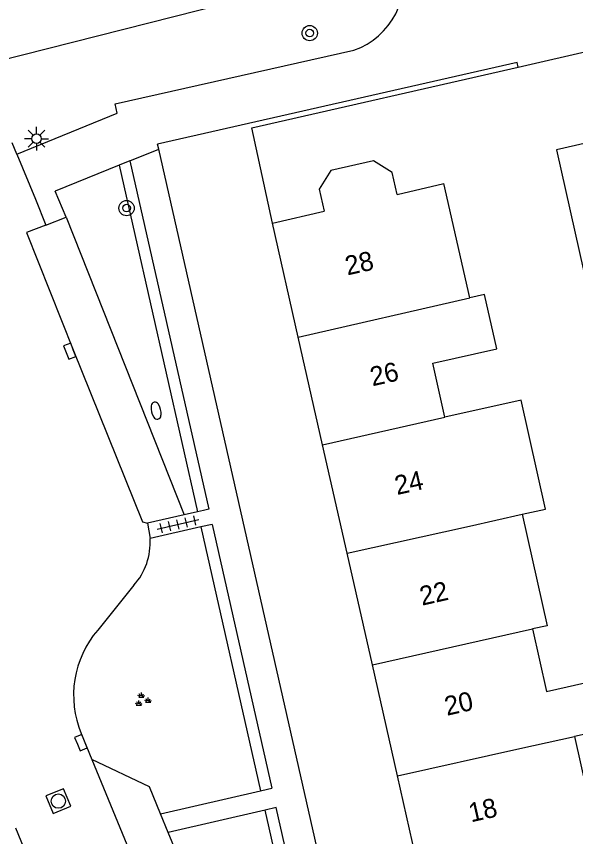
# Model space of a CAD drawing. Extents: x 136000 to 138005, y 398500 to 400500.
# Drawn here: x 137485.96 to 137515.29, y 399401.11 to 399444.13 of the extents above; entities that cross this region are included whole.
import ezdxf

# ---------------------------------------------------------------- set-up
doc = ezdxf.new("R2010")
doc.units = 0
for name, color, linetype in [('gg-afsc-muur', 7, 'Continuous'), ('gg-anno-huisnummerreeks BGT', 7, 'Continuous'), ('gg-bbg-gedigitaliseerde bebouwing', 7, 'Continuous'), ('gg-bbg-gedigitaliseerde bijgebouw', 7, 'Continuous'), ('gg-bbg-hoofdgebouw', 7, 'Continuous'), ('gg-bbg-tussenscheiding', 7, 'Continuous'), ('gg-knt-verharding', 7, 'Continuous'), ('gg-knt-verharding nz', 7, 'Continuous'), ('gt-grn-groengrens', 7, 'Continuous'), ('gt-grn-weggrens', 7, 'Continuous'), ('gt-symb-boom', 7, 'Continuous'), ('gt-symb-brandkraan', 7, 'Continuous'), ('gt-symb-groenvak', 7, 'Continuous'), ('gt-symb-kolk', 7, 'Continuous'), ('gt-symb-lichtmast', 7, 'Continuous'), ('gt-symb-rioolschacht', 7, 'Continuous'), ('gt-symb-tegel verharding', 7, 'Continuous')]:
    doc.layers.add(name, color=color, linetype=linetype)

# ---------------------------------------------------------------- blocks, each defined once
blk = doc.blocks.new('gt0-BOOM')
at = {"layer": 'gt-symb-boom'}
for radius in [0.4, 0.2]:
    blk.add_circle((0, 0), radius, dxfattribs=at)
blk = doc.blocks.new('gt0-LMAST')
at = {"layer": 'gt-symb-lichtmast'}
for p, q in [((-0.182, 0.173), (-0.447, 0.438)), ((-0.005, 0.246), (-0.005, 0.621)), ((0.172, 0.173), (0.437, 0.438)), ((-0.255, -0.004), (-0.63, -0.004)), ((-0.182, -0.181), (-0.447, -0.446)), ((-0.005, -0.254), (-0.005, -0.629)), ((0.437, -0.446), (0.172, -0.181)), ((0.245, -0.004), (0.62, -0.004))]:
    blk.add_line(p, q, dxfattribs=at)
blk.add_circle((-0.005, -0.004), 0.25, dxfattribs=at)
blk = doc.blocks.new('gt0-BR')
at = {"layer": 'gt-symb-brandkraan'}
for centre, radius, start, end in [((-0.244, 0), 0.206, 107.5669, 252.4331), ((0.599, -2.664), 3, 106.892, 107.5669), ((0, -0.691), 0.938, 73.108, 106.892), ((-0.599, -2.664), 3, 72.4331, 73.108), ((0.244, 0), 0.206, 287.567, 72.4331), ((0.599, 2.664), 3, 252.4331, 253.108), ((0, 0.691), 0.938, 253.108, 286.8921), ((-0.599, 2.664), 3, 286.8921, 287.567)]:
    blk.add_arc(centre, radius, start, end, dxfattribs=at)
blk = doc.blocks.new('gt0-KOLK')
at = {"layer": 'gt-symb-kolk'}
blk.add_lwpolyline([(0, 0), (0.375, 0), (0.375, 0.4), (-0.375, 0.4), (-0.375, 0), (0, 0)], dxfattribs=at)
blk = doc.blocks.new('gt0-TEG1')
at = {"layer": 'gt-symb-tegel verharding'}
for p, q in [((-1.125, 0), (1.125, 0)), ((-0.9, -0.25), (-0.9, 0.25)), ((-0.45, -0.25), (-0.45, 0.25)), ((0, -0.25), (0, 0.25)), ((0.45, -0.25), (0.45, 0.25)), ((0.9, -0.25), (0.9, 0.25))]:
    blk.add_line(p, q, dxfattribs=at)
blk = doc.blocks.new('gt0-GRVAK')
at = {"layer": 'gt-symb-groenvak'}
for p, q in [((-0.11, 0.189), (-0.228, 0.24)), ((-0.182, 0.153), (0.088, 0.153)), ((-0.091, 0.211), (-0.156, 0.322)), ((-0.047, 0.214), (-0.047, 0.393)), ((-0.004, 0.211), (0.061, 0.322)), ((0.015, 0.189), (0.133, 0.24)), ((0.262, -0.052), (0.197, 0.059)), ((0.305, -0.049), (0.305, 0.13)), ((0.349, -0.052), (0.414, 0.059)), ((-0.245, -0.228), (-0.363, -0.177)), ((-0.318, -0.264), (-0.047, -0.264)), ((-0.226, -0.206), (-0.291, -0.095)), ((-0.183, -0.203), (-0.183, -0.024)), ((-0.139, -0.206), (-0.074, -0.095)), ((-0.12, -0.228), (-0.002, -0.177)), ((0.243, -0.074), (0.125, -0.023)), ((0.17, -0.11), (0.441, -0.11)), ((0.368, -0.074), (0.486, -0.023))]:
    blk.add_line(p, q, dxfattribs=at)
blk = doc.blocks.new('gt0-RS')
at = {"layer": 'gt-symb-rioolschacht'}
blk.add_lwpolyline([(-0.5, -0.5), (0.5, -0.5), (0.5, 0.5), (-0.5, 0.5)], close=True, dxfattribs=at)
blk.add_circle((0, 0), 0.375, dxfattribs=at)

msp = doc.modelspace()

# ---------------------------------------------------------------- linework, layer by layer
at = {"layer": 'gg-afsc-muur'}
msp.add_line((137512.271, 399441.477), (137517.068, 399442.571), dxfattribs=at)
msp.add_lwpolyline([(137499.39, 399433.29), (137498.308, 399438.279), (137512.271, 399441.477)], dxfattribs=at)
at = {"layer": 'gg-bbg-gedigitaliseerde bebouwing'}
msp.add_line((137509.746, 399429.365), (137508.37, 399435.36), dxfattribs=at)
for points in [[(137508.43, 399423.106), (137507.79, 399425.938), (137511.148, 399426.697), (137510.506, 399429.538), (137509.746, 399429.365)], [(137512.484, 399418.015), (137513.703, 399418.287), (137512.428, 399423.998), (137508.43, 399423.106)], [(137512.484, 399418.015), (137513.788, 399412.172), (137513.025, 399412.001)], [(137513.025, 399412.001), (137513.759, 399408.717), (137516.312, 399409.287), (137516.881, 399406.734), (137515.234, 399406.366)], [(137515.234, 399406.366), (137516.526, 399400.579), (137513.665, 399399.94)]]:
    msp.add_lwpolyline(points, dxfattribs=at)
at = {"layer": 'gg-bbg-gedigitaliseerde bijgebouw'}
msp.add_lwpolyline([(137518.105, 399437.999), (137514.282, 399437.125), (137515.718, 399430.738), (137516.129, 399430.831)], dxfattribs=at)
at = {"layer": 'gg-bbg-hoofdgebouw'}
for p, q in [((137505.925, 399434.796), (137508.37, 399435.36)), ((137499.39, 399433.29), (137502.106, 399433.916)), ((137500.741, 399427.311), (137499.39, 399433.29)), ((137502.018, 399421.66), (137500.741, 399427.311)), ((137503.303, 399415.973), (137502.018, 399421.66)), ((137504.627, 399410.115), (137503.303, 399415.973)), ((137505.944, 399404.288), (137504.627, 399410.115)), ((137507.25, 399398.508), (137505.944, 399404.288))]:
    msp.add_line(p, q, dxfattribs=at)
msp.add_lwpolyline([(137505.925, 399434.796), (137505.66, 399435.945), (137504.686, 399436.564), (137502.448, 399436.047), (137501.841, 399435.066), (137502.106, 399433.916)], dxfattribs=at)
at = {"layer": 'gg-bbg-tussenscheiding'}
for p, q in [((137500.741, 399427.311), (137509.746, 399429.365)), ((137502.018, 399421.66), (137508.43, 399423.106)), ((137509.72, 399417.398), (137512.484, 399418.015)), ((137503.303, 399415.973), (137509.72, 399417.398)), ((137504.627, 399410.115), (137513.025, 399412.001)), ((137512.358, 399405.724), (137515.234, 399406.366)), ((137505.944, 399404.288), (137512.358, 399405.724))]:
    msp.add_line(p, q, dxfattribs=at)
at = {"layer": 'gg-knt-verharding'}
for p, q in [((137485.976, 399436.908), (137485.733, 399437.493)), ((137493.421, 399437.164), (137493.362, 399437.426)), ((137505.164, 399385.311), (137493.421, 399437.164)), ((137485.976, 399436.908), (137486.962, 399434.54)), ((137491.347, 399436.321), (137487.995, 399434.96)), ((137491.91, 399436.55), (137491.347, 399436.321)), ((137491.91, 399436.55), (137496.042, 399418.281)), ((137488.563, 399433.594), (137487.995, 399434.96)), ((137486.962, 399434.54), (137487.505, 399433.183)), ((137487.505, 399433.183), (137488.563, 399433.594)), ((137488.563, 399433.594), (137494.751, 399417.989)), ((137495.776, 399418.221), (137495.457, 399418.149)), ((137496.042, 399418.281), (137495.776, 399418.221)), ((137494.751, 399417.989), (137492.825, 399417.553)), ((137495.457, 399418.149), (137494.751, 399417.989)), ((137492.825, 399417.553), (137492.971, 399416.746)), ((137495.637, 399417.35), (137492.971, 399416.746)), ((137496.222, 399417.482), (137495.637, 399417.35)), ((137496.222, 399417.482), (137499.351, 399403.648)), ((137492.12, 399414.29), (137490.22, 399411.94)), ((137489.359, 399406.511), (137489.92, 399405.151)), ((137498.766, 399403.514), (137499.124, 399403.596)), ((137499.124, 399403.596), (137499.351, 399403.648)), ((137493.517, 399402.309), (137498.766, 399403.514)), ((137493.922, 399401.33), (137493.517, 399402.309)), ((137498.995, 399402.501), (137493.922, 399401.33)), ((137499.58, 399402.636), (137498.995, 399402.501)), ((137486.653, 399399.801), (137485.932, 399401.548))]:
    msp.add_line(p, q, dxfattribs=at)
for points in [[(137485.976, 399436.908), (137491.24, 399439.05), (137491.14, 399439.54), (137503.655, 399442.357)], [(137512.271, 399441.477), (137512.219, 399441.714), (137493.362, 399437.426)], [(137493.517, 399402.309), (137492.936, 399403.715), (137489.92, 399405.151)], [(137502.634, 399386.41), (137503.22, 399386.54), (137499.58, 399402.636)], [(137497.171, 399387.57), (137498.241, 399390.879), (137493.922, 399401.33)]]:
    msp.add_lwpolyline(points, dxfattribs=at)
for centre, radius, start, end in [((137502.331, 399446.097), 3.967, 289.4969, 15.4979), ((137489.569, 399416.549), 3.407, 318.4678, 3.3099), ((137494.186, 399408.528), 5.231, 139.2938, 202.683)]:
    msp.add_arc(centre, radius, start, end, dxfattribs=at)
at = {"layer": 'gg-knt-verharding nz'}
msp.add_line((137489.92, 399405.151), (137497.171, 399387.57), dxfattribs=at)
msp.add_lwpolyline([(137487.505, 399433.183), (137486.493, 399432.794), (137488.939, 399426.647), (137492.569, 399417.613), (137492.825, 399417.553)], dxfattribs=at)
at = {"layer": 'gt-grn-groengrens'}
for p, q in [((137484.049, 399441.562), (137506.154, 399447.157)), ((137491.347, 399436.321), (137495.457, 399418.149)), ((137495.637, 399417.35), (137498.766, 399403.514)), ((137502.634, 399386.41), (137498.995, 399402.501))]:
    msp.add_line(p, q, dxfattribs=at)
at = {"layer": 'gt-grn-weggrens'}
msp.add_line((137491.91, 399436.55), (137493.421, 399437.164), dxfattribs=at)

# ---------------------------------------------------------------- block references
at = {"layer": 'gt-symb-boom'}
for p in [(137501.34, 399443.254), (137491.732, 399434.074)]:
    msp.add_blockref('gt0-BOOM', p, dxfattribs=at)
at = {"layer": 'gt-symb-brandkraan', "rotation": -77.28466301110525}
msp.add_blockref('gt0-BR', (137493.279, 399423.451), dxfattribs=at)
at = {"layer": 'gt-symb-groenvak'}
msp.add_blockref('gt0-GRVAK', (137492.558, 399408.271), dxfattribs=at)
at = {"layer": 'gt-symb-kolk'}
for p, rotation in [((137488.939, 399426.647), 111.27390518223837), ((137489.152, 399405.96), -67.5918017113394)]:
    msp.add_blockref('gt0-KOLK', p, dxfattribs=dict(at, rotation=rotation))
at = {"layer": 'gt-symb-lichtmast'}
msp.add_blockref('gt0-LMAST', (137487.017, 399437.721), dxfattribs=at)
at = {"layer": 'gt-symb-rioolschacht', "rotation": -67.5918017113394}
msp.add_blockref('gt0-RS', (137488.155, 399402.967), dxfattribs=at)
at = {"layer": 'gt-symb-tegel verharding', "rotation": 12.938810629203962}
msp.add_blockref('gt0-TEG1', (137494.432, 399417.485), dxfattribs=at)

# ---------------------------------------------------------------- texts
at = {"layer": 'gg-anno-huisnummerreeks BGT'}
for s, p in [('28', (137503.315, 399430.541)), ('26', (137504.629, 399424.726)), ('24', (137505.918, 399419.021)), ('22', (137507.23, 399413.217)), ('20', (137508.535, 399407.442)), ('18', (137509.798, 399401.852))]:
    msp.add_text(s, height=1, rotation=12.7, dxfattribs=at).set_placement(p)

doc.saveas('drawing.dxf')
